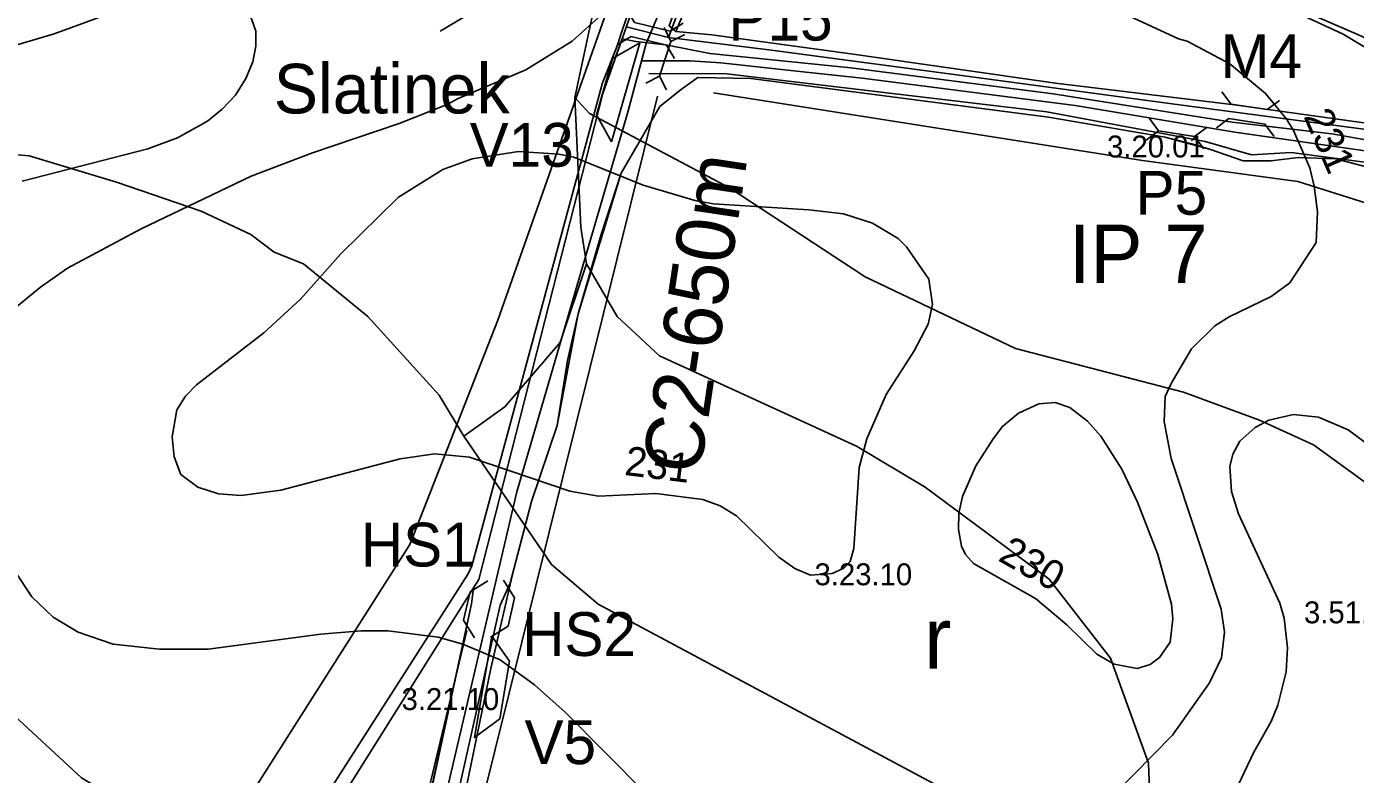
# Model space of a CAD drawing. Extents: x -662500 to -653478, y -1056827 to -1049993.
# Drawn here: x -661376.9 to -660921.6, y -1052538.9 to -1052282.8 of the extents above; entities that cross this region are included whole.
import ezdxf

# ---------------------------------------------------------------- set-up
doc = ezdxf.new("R2010")
doc.units = 0
for name, color, linetype in [('58', 7, 'Continuous'), ('Vrstva 1', 7, 'Continuous'), ('Vrstva 10', 7, 'Continuous'), ('Vrstva 17', 7, 'Continuous'), ('Vrstva 18', 7, 'Continuous'), ('Vrstva 24', 7, 'Continuous'), ('Vrstva 32', 7, 'Continuous'), ('Vrstva 37', 7, 'Continuous'), ('Vrstva 5', 7, 'Continuous'), ('Vrstva 52', 7, 'Continuous'), ('Vrstva 54', 7, 'Continuous'), ('Vrstva 61', 7, 'Continuous'), ('Vrstva 7', 7, 'Continuous')]:
    doc.layers.add(name, color=color, linetype=linetype)

# ---------------------------------------------------------------- blocks, each defined once
blk = doc.blocks.new('PSZ021')
at = {"layer": 'Vrstva 17'}
for points in [[(-10.01, 6.26), (-6.26, 2.51), (6.24, 2.51), (9.99, 6.26)], [(-10.01, -6.24), (-6.26, -2.49), (6.24, -2.49), (9.99, -6.24)]]:
    blk.add_lwpolyline(points, dxfattribs=at)
blk = doc.blocks.new('PSZ019')
at = {"layer": 'Vrstva 17'}
blk.add_lwpolyline([(-10, -5), (-5, 0), (5, 0), (10, -5)], dxfattribs=at)
blk = doc.blocks.new('PSZ017')
at = {"layer": 'Vrstva 17'}
for points in [[(-10, 3.75), (-6.25, 0), (-10, -3.75)], [(-6.25, 0), (6.25, 0)], [(10, 3.75), (6.25, 0), (10, -3.75)]]:
    blk.add_lwpolyline(points, dxfattribs=at)

msp = doc.modelspace()

# ---------------------------------------------------------------- linework, layer by layer
at = {"layer": '58'}
msp.add_lwpolyline([(-661310.7, -1052793.03), (-661309.17, -1052752.66), (-661326.02, -1052748.31), (-661343.92, -1052694.17), (-661343.95, -1052667.99), (-661343.97, -1052662.95), (-661343.65, -1052655.99), (-661333.65, -1052639.51), (-661326.71, -1052624.55), (-661323.65, -1052618.05), (-661318.01, -1052607.92), (-661306.08, -1052593.86), (-661299.79, -1052586), (-661286.56, -1052568.61), (-661287.47, -1052568.17), (-661280.11, -1052555.4), (-661225.53, -1052470.17), (-661224.3, -1052467.42), (-661188.82, -1052336.15), (-661179.6, -1052302.05), (-661174.64, -1052289.64), (-661172.54, -1052283.41), (-661170.26, -1052276.87)], dxfattribs=at)
at = {"layer": 'Vrstva 1'}
msp.add_lwpolyline([(-661285.46, -1052573.18), (-661223.71, -1052475), (-661221.87, -1052472.07), (-661179.45, -1052305.65), (-661175.08, -1052293.27), (-661172.86, -1052286.97), (-661170.44, -1052280.1), (-661169.51, -1052277.47), (-661161.53, -1052254.81)], dxfattribs=at)
at = {"layer": 'Vrstva 10'}
for points in [[(-661070.07, -1052031.88), (-661102, -1052120.36), (-661111.05, -1052145.83), (-661149.52, -1052252.76), (-661164.53, -1052288.54), (-661170.9, -1052312.04), (-661189.56, -1052375.97), (-661208.89, -1052442.07), (-661233.14, -1052545.44), (-661247.06, -1052610.73), (-661251.62, -1052629.53), (-661256.98, -1052652.95)], [(-660546.11, -1052497.85), (-660561.7, -1052504), (-660578.32, -1052510.55), (-660595.68, -1052516.79), (-660618.72, -1052521.45), (-660636.38, -1052521.76), (-660652.06, -1052518.66), (-660710.31, -1052497.41), (-660728.73, -1052492.17), (-660740.25, -1052486.46), (-660753.47, -1052477.11), (-660794.06, -1052437.58), (-660885.6, -1052347.94), (-660899.02, -1052335.46), (-660905.85, -1052329.39), (-660915, -1052325.75), (-660962.95, -1052318.91), (-661017.59, -1052309.83), (-661090.6, -1052300.47), (-661112.94, -1052298), (-661139.03, -1052295.19), (-661149.56, -1052294.54), (-661166.15, -1052294.53)]]:
    msp.add_lwpolyline(points, dxfattribs=at)
at = {"layer": 'Vrstva 17'}
msp.add_line((-661225.99, -1052489.53), (-661263.48, -1052645.25), dxfattribs=at)
for points in [[(-660738.08, -1052494.07), (-660755.67, -1052480.13), (-660784.46, -1052453.47), (-660842.13, -1052396.61), (-660900.5, -1052339.47), (-660914.09, -1052329.74), (-660943.55, -1052325.84), (-660957.14, -1052326.63), (-660973.12, -1052322.11), (-661027.37, -1052311.93), (-661136.92, -1052298.89), (-661163.72, -1052298.84)], [(-661210.53, -1052470.9), (-661217.78, -1052502.53), (-661247.96, -1052648.69)]]:
    msp.add_lwpolyline(points, dxfattribs=at)
at = {"layer": 'Vrstva 24'}
for points in [[(-661191, -1052048), (-661180, -1052114), (-661172.5, -1052213), (-661180.5, -1052267), (-661189, -1052307)], [(-660157, -1052384), (-660277.5, -1052378.5), (-660368.5, -1052369.5), (-660424, -1052367.5), (-660486.5, -1052376), (-660524.5, -1052389), (-660555, -1052408.5), (-660605, -1052462.5), (-660630.5, -1052480.5), (-660652, -1052490), (-660666, -1052493), (-660680, -1052492), (-660697.5, -1052485), (-660718.5, -1052471), (-660848.5, -1052336), (-660875, -1052311), (-660886.5, -1052304.5), (-660903, -1052294), (-660919.5, -1052286), (-660980.5, -1052259.5)], [(-660772, -1052574), (-660874.5, -1052476.5), (-660885, -1052465), (-660916, -1052440.5), (-660936, -1052426), (-660954.5, -1052417.5), (-660980.5, -1052408), (-661038, -1052393), (-661089.5, -1052368.5), (-661136, -1052338), (-661184, -1052312.5), (-661189, -1052307)], [(-661189, -1052307), (-661187, -1052351.5), (-661185, -1052364)], [(-661227, -1052423), (-661235.5, -1052409), (-661260, -1052382), (-661282, -1052364), (-661292, -1052360), (-661300, -1052354), (-661317, -1052346), (-661346, -1052336), (-661376, -1052327), (-661422, -1052323), (-661446, -1052324.5), (-661456, -1052327.5), (-661472, -1052337), (-661481, -1052351)], [(-661304, -1052572.5), (-661358, -1052540), (-661388.5, -1052512), (-661390.5, -1052507), (-661393, -1052508.5), (-661427.5, -1052462), (-661463, -1052399.5), (-661476.5, -1052359), (-661481, -1052351)], [(-661185, -1052364), (-661194, -1052391), (-661213, -1052413), (-661227, -1052423)], [(-660994, -1052580.5), (-660991.5, -1052562), (-660992.5, -1052535), (-661005.5, -1052499), (-661026.5, -1052472), (-661069, -1052440.5), (-661092.5, -1052426.5), (-661160, -1052395.5), (-661174.5, -1052382), (-661185, -1052364)], [(-660994, -1052580.5), (-661181, -1052480.5), (-661197, -1052467), (-661227, -1052423)]]:
    msp.add_lwpolyline(points, dxfattribs=at)
at = {"layer": 'Vrstva 32'}
for points in [[(-661063.67, -1052038.88), (-661072.87, -1052055.43), (-661106.08, -1052146.48), (-661119.17, -1052179.53), (-661141.26, -1052244.65), (-661154.68, -1052280.48), (-661156.97, -1052286.46)], [(-660546.87, -1052493.9), (-660575.8, -1052504.06), (-660597.57, -1052511.43), (-660620.47, -1052516.09), (-660637.98, -1052516.42), (-660651.15, -1052513.72), (-660694.75, -1052497.27), (-660709.02, -1052492.25), (-660726.82, -1052486.8), (-660738.93, -1052480.67), (-660752.84, -1052470.52), (-660796.36, -1052427.9), (-660825.81, -1052398.45), (-660887, -1052337.91), (-660898.29, -1052327.28), (-660906.63, -1052321.22), (-660916.94, -1052318.12), (-660981.82, -1052309.53), (-661052.17, -1052300.12), (-661122.61, -1052290.71), (-661156.97, -1052286.46), (-661171.41, -1052282.84)]]:
    msp.add_lwpolyline(points, dxfattribs=at)
at = {"layer": 'Vrstva 37'}
msp.add_lwpolyline([(-661329.04, -1052845.75), (-661316.16, -1052738.86), (-661350.03, -1052700.98), (-661357.91, -1052669.29), (-661344.57, -1052615.25), (-661300.67, -1052546.9), (-661245.57, -1052460.16), (-661215.38, -1052383.27), (-661093.2, -1052036.62)], dxfattribs=at)
at = {"layer": 'Vrstva 5'}
for points in [[(-661066.91, -1052035.4), (-661063.74, -1052035.15), (-661063.48, -1052033.82), (-661060.99, -1052034.05), (-661058.94, -1052036.78), (-661070.2, -1052056.96), (-661103.77, -1052147.68), (-661108.73, -1052158.88), (-661117.41, -1052181.27), (-661146.68, -1052265.82), (-661154.37, -1052284.49), (-661156.69, -1052282.51), (-661142.24, -1052241.91), (-661121.7, -1052180.96), (-661112.52, -1052157.46), (-661075.4, -1052054.27)], [(-661285.46, -1052573.18), (-661305.32, -1052596.94), (-661319.42, -1052611.25), (-661326.26, -1052624.84), (-661319.01, -1052627.9), (-661306.81, -1052632.1), (-661259.73, -1052644.32), (-661224.44, -1052480.48), (-661223.71, -1052475)]]:
    msp.add_lwpolyline(points, close=True, dxfattribs=at)
for points in [[(-660915.41, -1052316.17), (-660963.02, -1052309.52), (-661024.38, -1052302.12), (-661093.67, -1052292.17), (-661142.12, -1052285.57), (-661154.37, -1052284.49), (-661146.68, -1052265.82)], [(-661170.44, -1052280.1), (-661172.86, -1052286.97), (-661168.16, -1052287.83), (-661157.84, -1052289.05), (-661142.82, -1052291.93), (-661094.46, -1052296.84), (-661025.17, -1052305.8), (-660963.86, -1052315.44), (-660929.69, -1052319.45), (-660914.79, -1052322.15)], [(-660915.41, -1052316.17), (-660963.02, -1052309.52), (-661024.38, -1052302.12), (-661093.67, -1052292.17), (-661142.12, -1052285.57), (-661154.37, -1052284.49), (-661156.69, -1052282.51)], [(-660914.79, -1052322.15), (-660929.69, -1052319.45), (-660963.86, -1052315.44), (-661025.17, -1052305.8), (-661094.46, -1052296.84), (-661142.82, -1052291.93), (-661157.84, -1052289.05), (-661168.16, -1052287.83), (-661172.86, -1052286.97), (-661179.45, -1052305.65), (-661221.87, -1052472.07), (-661223.71, -1052475), (-661224.44, -1052480.48), (-661245.78, -1052578.69)], [(-661229.91, -1052549.26), (-661214.65, -1052480.94), (-661211.2, -1052473.41), (-661203.84, -1052445.44), (-661195.11, -1052419.36), (-661191.52, -1052397.11), (-661187.91, -1052381.08), (-661180.16, -1052354.33), (-661173.18, -1052332.97), (-661159.93, -1052310.17), (-661152.9, -1052304.51), (-661146.83, -1052300.22), (-661128.76, -1052300.58), (-661026.76, -1052313.83), (-660986.79, -1052320.61), (-660977.62, -1052322.86), (-660971.25, -1052324.81), (-660960.08, -1052328.75), (-660950.51, -1052328.71), (-660941.24, -1052327.54), (-660928.32, -1052328.06), (-660917.49, -1052330.86)], [(-661229.91, -1052549.26), (-661214.65, -1052480.94), (-661211.2, -1052473.41), (-661203.84, -1052445.44), (-661195.11, -1052419.36), (-661187.91, -1052381.08), (-661173.18, -1052332.97), (-661159.93, -1052310.17), (-661152.9, -1052304.51), (-661146.83, -1052300.22), (-661128.76, -1052300.58), (-661026.76, -1052313.83), (-660986.79, -1052320.61), (-660971.25, -1052324.81), (-660960.08, -1052328.75), (-660950.51, -1052328.71), (-660941.24, -1052327.54), (-660928.32, -1052328.06), (-660917.49, -1052330.86)]]:
    msp.add_lwpolyline(points, dxfattribs=at)
at = {"layer": 'Vrstva 54'}
msp.add_line((-661241.74, -1052632.59), (-661160.72, -1052306.55), dxfattribs=at)
msp.add_lwpolyline([(-660750.17, -1052494.49), (-660908.76, -1052346.08), (-660941.33, -1052335.81), (-660994.5, -1052328.6), (-661141.48, -1052305.44)], dxfattribs=at)
at = {"layer": 'Vrstva 61'}
for points in [[(-661151.35, -1052285.45), (-661156.08, -1052287.84), (-661158.47, -1052283.1)], [(-661156.08, -1052287.84), (-661159.99, -1052299.71)], [(-661157.61, -1052304.44), (-661159.99, -1052299.71), (-661164.73, -1052302.1)]]:
    msp.add_lwpolyline(points, dxfattribs=at)
for points in [[(-661176.52, -1052322.21), (-661181.65, -1052312.93), (-661176.11, -1052293.71), (-661166.76, -1052288.33)], [(-661217.5, -1052491.47), (-661211.38, -1052500.13), (-661214.75, -1052519.84), (-661223.45, -1052526.22)]]:
    msp.add_lwpolyline(points, close=True, dxfattribs=at)
at = {"layer": 'Vrstva 7'}
for p, q in [((-661011.09, -1052273.47), (-660982.18, -1052286.93)), ((-661342.43, -1052276.16), (-661367.37, -1052285.23)), ((-661298.35, -1052284.38), (-661300.62, -1052277.86)), ((-661235.15, -1052284.38), (-661226.5, -1052279.14)), ((-661189.94, -1052287.78), (-661179.73, -1052278.57)), ((-660939.38, -1052279.13), (-660925.78, -1052285.37)), ((-661298.35, -1052289.48), (-661298.35, -1052284.38)), ((-661367.37, -1052285.23), (-661392.31, -1052292.6)), ((-661299.34, -1052294.86), (-661298.35, -1052289.48)), ((-661205.81, -1052297.56), (-661189.94, -1052287.78)), ((-660982.18, -1052286.93), (-660979.2, -1052287.78)), ((-660979.2, -1052287.78), (-660964.61, -1052295.57)), ((-660925.78, -1052285.37), (-660907.07, -1052296.57)), ((-661301.75, -1052300.53), (-661299.34, -1052294.86)), ((-661229.05, -1052307.34), (-661205.81, -1052297.56)), ((-660964.61, -1052295.57), (-660952.42, -1052305.64)), ((-661305.3, -1052306.2), (-661301.75, -1052300.53)), ((-661309.83, -1052311.02), (-661305.3, -1052306.2)), ((-661232.74, -1052309.46), (-661229.05, -1052307.34)), ((-660952.42, -1052305.64), (-660945.05, -1052314.56)), ((-661314.93, -1052315.13), (-661309.83, -1052311.02)), ((-661249.18, -1052315.98), (-661232.74, -1052309.46)), ((-661325.14, -1052320.8), (-661314.93, -1052315.13)), ((-661278.94, -1052326.04), (-661249.18, -1052315.98)), ((-660945.05, -1052314.56), (-660942.78, -1052318.39)), ((-661335.34, -1052324.62), (-661325.14, -1052320.8)), ((-660942.78, -1052318.39), (-660937.26, -1052331.15)), ((-661378.42, -1052335.68), (-661335.34, -1052324.62)), ((-661299.91, -1052333.98), (-661278.94, -1052326.04)), ((-661224.23, -1052328.03), (-661208.36, -1052325.48)), ((-661208.36, -1052325.48), (-661194.47, -1052326.47)), ((-661234.3, -1052331.71), (-661224.23, -1052328.03)), ((-661194.47, -1052326.47), (-661189.37, -1052327.46)), ((-661189.37, -1052327.46), (-661165.56, -1052337.1)), ((-661337.61, -1052351.98), (-661299.91, -1052333.98)), ((-661249.46, -1052341.21), (-661234.3, -1052331.71)), ((-660937.26, -1052331.15), (-660935.7, -1052337.38)), ((-661165.56, -1052337.1), (-661147.42, -1052342.48)), ((-660935.7, -1052337.38), (-660934.56, -1052346.17)), ((-661269.16, -1052360.62), (-661249.46, -1052341.21)), ((-661147.42, -1052342.48), (-661141.47, -1052343.47)), ((-661141.47, -1052343.47), (-661108.88, -1052345.46)), ((-661108.88, -1052345.46), (-661096.97, -1052346.88)), ((-661096.97, -1052346.88), (-661087.05, -1052350.13)), ((-660934.56, -1052346.17), (-660934.99, -1052356.65)), ((-661362.83, -1052365.44), (-661337.61, -1052351.98)), ((-661087.05, -1052350.13), (-661078.27, -1052355.38)), ((-661078.27, -1052355.38), (-661075.43, -1052358.21)), ((-660934.99, -1052356.65), (-660944.06, -1052370.54)), ((-661283.05, -1052376.07), (-661269.16, -1052360.62)), ((-661075.43, -1052358.21), (-661067.78, -1052369.27)), ((-661372.04, -1052371.96), (-661362.83, -1052365.44)), ((-661067.78, -1052369.27), (-661066.5, -1052377.91)), ((-660944.06, -1052370.54), (-660950.44, -1052375.22)), ((-661380.26, -1052378.76), (-661372.04, -1052371.96)), ((-661295.52, -1052387.69), (-661283.05, -1052376.07)), ((-660950.44, -1052375.22), (-660964.89, -1052382.16)), ((-661066.5, -1052377.91), (-661067.92, -1052384.71)), ((-661067.92, -1052384.71), (-661072.74, -1052393.78)), ((-660969.71, -1052385.28), (-660977.79, -1052393.07)), ((-660964.89, -1052382.16), (-660969.71, -1052385.28)), ((-661318.62, -1052405.4), (-661295.52, -1052387.69)), ((-661072.74, -1052393.78), (-661082.38, -1052408.8)), ((-660977.79, -1052393.07), (-660984.73, -1052404.98)), ((-661322.44, -1052409.37), (-661318.62, -1052405.4)), ((-660984.73, -1052404.98), (-660986.74, -1052409.41)), ((-661325.42, -1052414.05), (-661322.44, -1052409.37)), ((-661082.38, -1052408.8), (-661089.04, -1052423.97)), ((-661030.09, -1052411.96), (-661037.03, -1052415.18)), ((-661024.41, -1052411.5), (-661030.09, -1052411.96)), ((-661019.44, -1052413.22), (-661024.41, -1052411.5)), ((-660986.74, -1052409.41), (-660987.14, -1052418.02)), ((-661326.98, -1052423.26), (-661325.42, -1052414.05)), ((-661037.03, -1052415.18), (-661042.45, -1052419.68)), ((-661013.36, -1052417.88), (-661019.44, -1052413.22)), ((-660942.78, -1052415.61), (-660951.29, -1052417.59)), ((-660934.28, -1052416.46), (-660942.78, -1052415.61)), ((-660924.08, -1052420.85), (-660934.28, -1052416.46)), ((-661042.45, -1052419.68), (-661045.67, -1052423.97)), ((-661008.82, -1052422.98), (-661013.36, -1052417.88)), ((-660987.14, -1052418.02), (-660984.73, -1052430.63)), ((-660955.96, -1052420), (-660961.21, -1052424.68)), ((-660951.29, -1052417.59), (-660955.96, -1052420)), ((-660915.58, -1052427.09), (-660924.08, -1052420.85)), ((-661326.27, -1052430.06), (-661326.98, -1052423.26)), ((-661089.04, -1052423.97), (-661091.59, -1052433.75)), ((-661045.67, -1052423.97), (-661051.62, -1052433.18)), ((-661001.6, -1052434.31), (-661008.82, -1052422.98)), ((-660961.21, -1052424.68), (-660963.62, -1052429.21)), ((-661324, -1052436.16), (-661326.27, -1052430.06)), ((-661248.89, -1052430.77), (-661289.71, -1052441.54)), ((-661236.99, -1052429.07), (-661248.89, -1052430.77)), ((-661225.08, -1052430.2), (-661236.99, -1052429.07)), ((-661190.79, -1052441.82), (-661225.08, -1052430.2)), ((-660984.73, -1052430.63), (-660967.58, -1052482.21)), ((-660963.62, -1052429.21), (-660964.61, -1052433.46)), ((-661091.59, -1052433.75), (-661093.43, -1052461.52)), ((-661051.62, -1052433.18), (-661056.16, -1052443.67)), ((-660996.21, -1052445.65), (-661001.6, -1052434.31)), ((-660964.61, -1052433.46), (-660964.04, -1052441.97)), ((-661318.2, -1052440.49), (-661324, -1052436.16)), ((-661311.1, -1052442.82), (-661318.2, -1052440.49)), ((-661303.31, -1052443.38), (-661311.1, -1052442.82)), ((-661289.71, -1052441.54), (-661303.31, -1052443.38)), ((-661180.87, -1052443.53), (-661190.79, -1052441.82)), ((-661161.31, -1052442.68), (-661180.87, -1052443.53)), ((-661145.16, -1052444.66), (-661161.31, -1052442.68)), ((-661056.16, -1052443.67), (-661057.43, -1052449.34)), ((-660964.04, -1052441.97), (-660961.63, -1052449.62)), ((-661139.2, -1052446.93), (-661145.16, -1052444.66)), ((-661133.68, -1052450.33), (-661139.2, -1052446.93)), ((-660989.27, -1052463.51), (-660996.21, -1052445.65)), ((-661119.08, -1052464.5), (-661133.68, -1052450.33)), ((-661057.43, -1052449.34), (-661057.57, -1052455.01)), ((-660961.63, -1052449.62), (-660947.46, -1052480.23)), ((-661057.57, -1052455.01), (-661056.58, -1052460.67)), ((-661375.02, -1052478.1), (-661386.64, -1052460.81)), ((-661093.43, -1052461.52), (-661094.7, -1052465.92)), ((-661056.58, -1052460.67), (-661055.2, -1052463.52)), ((-661113.69, -1052468.33), (-661119.08, -1052464.5)), ((-661094.7, -1052465.92), (-661096.92, -1052468.26)), ((-661055.2, -1052463.52), (-661052.47, -1052466.62)), ((-661052.47, -1052466.62), (-661031.21, -1052478.67)), ((-660984.59, -1052480.51), (-660989.27, -1052463.51)), ((-661108.3, -1052470.65), (-661113.69, -1052468.33)), ((-661100.91, -1052470.08), (-661108.3, -1052470.65)), ((-661096.92, -1052468.26), (-661100.91, -1052470.08)), ((-661367.79, -1052485.05), (-661375.02, -1052478.1)), ((-661031.21, -1052478.67), (-661020.44, -1052487.6)), ((-660984.17, -1052485.61), (-660984.59, -1052480.51)), ((-660947.46, -1052480.23), (-660946.04, -1052485.33)), ((-661359.15, -1052490.15), (-661367.79, -1052485.05)), ((-660967.58, -1052482.21), (-660966.45, -1052490.15)), ((-660946.04, -1052485.33), (-660944.91, -1052495.54)), ((-661262.21, -1052489.73), (-661276.1, -1052490.86)), ((-661253.14, -1052489.73), (-661262.21, -1052489.73)), ((-661235.85, -1052491.85), (-661253.14, -1052489.73)), ((-661020.44, -1052487.6), (-661010.24, -1052497.66)), ((-660985.02, -1052493.55), (-660984.17, -1052485.61)), ((-661347.24, -1052494.26), (-661359.15, -1052490.15)), ((-661331.37, -1052495.96), (-661347.24, -1052494.26)), ((-661276.1, -1052490.86), (-661314.65, -1052495.96)), ((-661227.35, -1052494.26), (-661235.85, -1052491.85)), ((-661214.6, -1052499.65), (-661227.35, -1052494.26)), ((-660988.67, -1052498.8), (-660985.02, -1052493.55)), ((-660966.45, -1052490.15), (-660967.44, -1052498.94)), ((-661314.65, -1052495.96), (-661331.37, -1052495.96)), ((-661010.24, -1052497.66), (-661004.29, -1052501.06)), ((-660991.97, -1052501.2), (-660988.67, -1052498.8)), ((-660967.44, -1052498.94), (-660971.55, -1052507.44)), ((-660944.91, -1052495.54), (-660945.33, -1052503.76)), ((-661202.83, -1052508.15), (-661214.6, -1052499.65)), ((-661004.29, -1052501.06), (-660996.35, -1052502.62)), ((-660996.35, -1052502.62), (-660991.97, -1052501.2)), ((-661192.35, -1052517.5), (-661202.83, -1052508.15)), ((-660971.55, -1052507.44), (-660984.31, -1052525.44)), ((-660945.33, -1052503.76), (-660948.17, -1052515.09)), ((-660948.17, -1052515.09), (-660950.44, -1052520.76)), ((-661164.71, -1052545.42), (-661192.35, -1052517.5)), ((-660950.44, -1052520.76), (-660956.39, -1052531.25)), ((-660984.31, -1052525.44), (-661004.29, -1052545.7)), ((-660956.39, -1052531.25), (-660964.89, -1052549.1))]:
    msp.add_line(p, q, dxfattribs=at)

# ---------------------------------------------------------------- block references
at = {"layer": 'Vrstva 17'}
for name, p, rotation in [('PSZ021', (-661163.07, -1052285.25), -13.798990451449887), ('PSZ021', (-660958.39, -1052312.75), -8.640358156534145), ('PSZ017', (-660982.88, -1052319.44), -8.738327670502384), ('PSZ019', (-661226, -1052481.19), 76.70980144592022), ('PSZ019', (-661210.79, -1052483.22), -102.86803428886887)]:
    msp.add_blockref(name, p, dxfattribs=dict(at, rotation=rotation))

# ---------------------------------------------------------------- texts
at = {"layer": '58'}
msp.add_text('Slatinek', height=17, dxfattribs=at).set_placement((-661292.18, -1052312.5))
at = {"layer": 'Vrstva 17'}
for s, p in [('M4', (-660967.77, -1052300.37)), ('P5', (-660996.91, -1052347.19)), ('HS1', (-661262.34, -1052467.66)), ('HS2', (-661207.08, -1052498.29))]:
    msp.add_text(s, height=15, rotation=360, dxfattribs=at).set_placement(p)
at = {"layer": 'Vrstva 18'}
msp.add_text('C2-650m', height=20, rotation=81.4661, dxfattribs=at).set_placement((-661146.22, -1052436.71))
at = {"layer": 'Vrstva 24'}
for s, p in [('3.20.01', (-661006.68, -1052327.58)), ('3.23.10', (-661106.91, -1052474.08)), ('3.51.11', (-660939.22, -1052487.11)), ('3.21.10', (-661248.39, -1052516.81))]:
    msp.add_text(s, height=7.5, dxfattribs=at).set_placement(p)
at = {"layer": 'Vrstva 5'}
msp.add_text('r', height=21, dxfattribs=at).set_placement((-661069.39, -1052502.62))
at = {"layer": 'Vrstva 52'}
msp.add_text('IP 7', height=20, dxfattribs=at).set_placement((-661019.81, -1052370.57))
at = {"layer": 'Vrstva 61'}
for s, p in [('P15', (-661136.4, -1052287.54)), ('V13', (-661225.06, -1052330.75)), ('V5', (-661206.27, -1052535.34))]:
    msp.add_text(s, height=15, dxfattribs=at).set_placement(p)
at = {"layer": 'Vrstva 7'}
for s, rotation, p in [('231', 293.4281, (-660939.47, -1052313.46)), ('231', 352.999, (-661172.28, -1052436.29)), ('230', 330.4605, (-661044.4, -1052465.45))]:
    msp.add_text(s, height=10, rotation=rotation, dxfattribs=at).set_placement(p)

doc.saveas('drawing.dxf')
